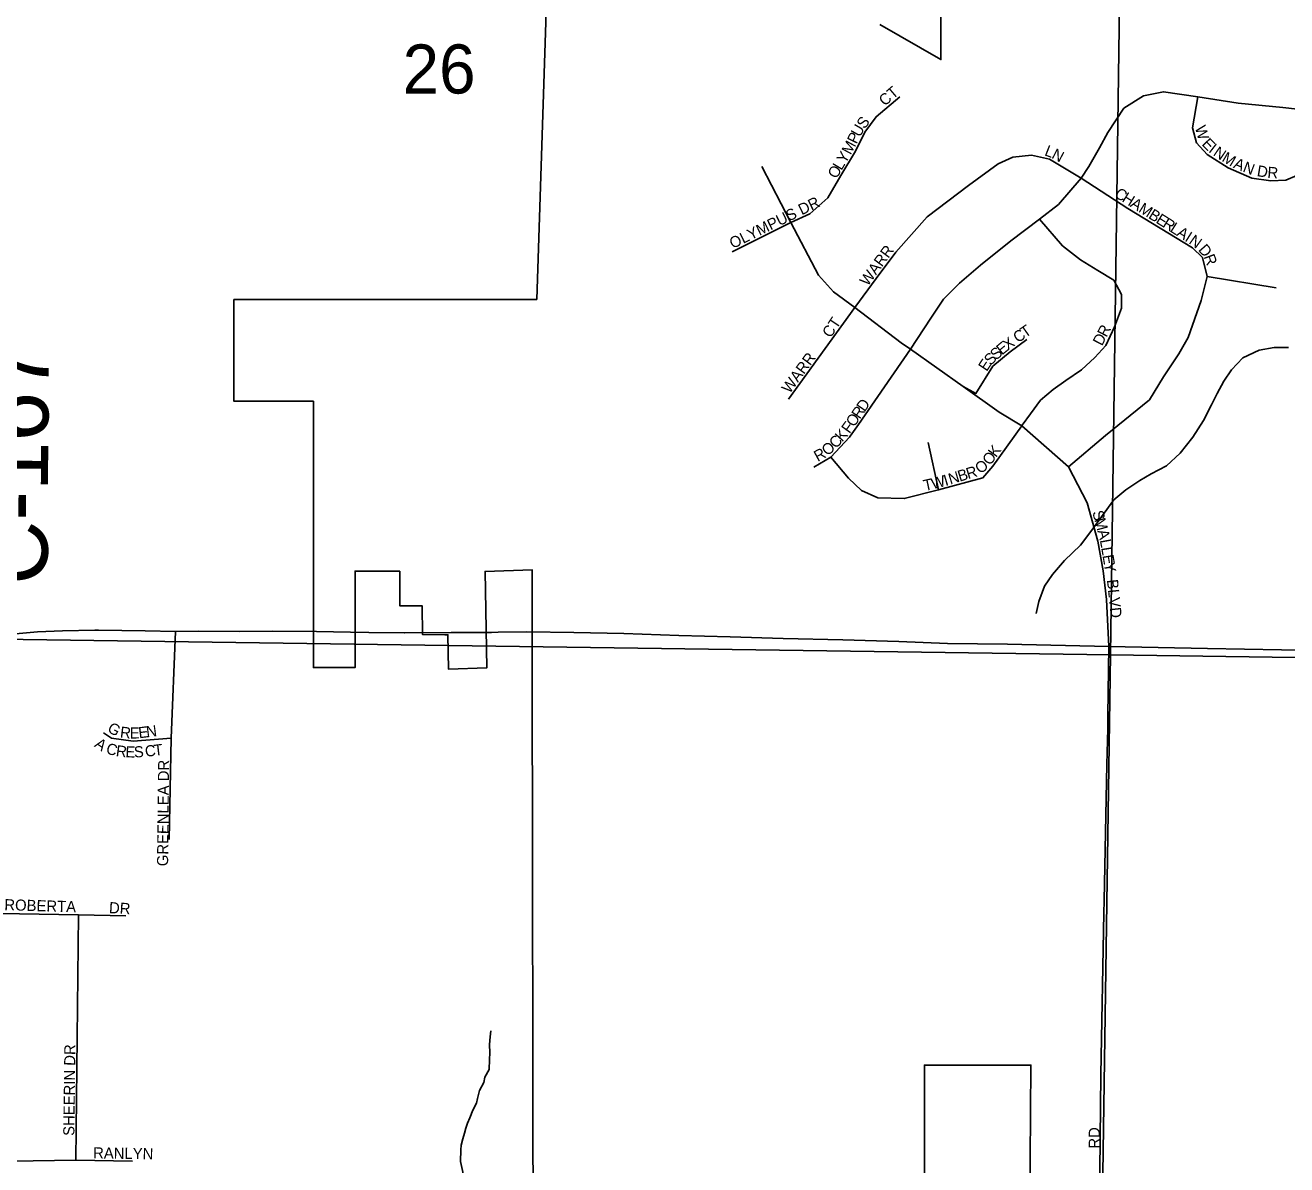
# Model space of a CAD drawing. Extents: x 1310247 to 1552180, y 377264 to 706493.
# Drawn here: x 1367792 to 1373476, y 516741 to 521873 of the extents above; entities that cross this region are included whole.
import ezdxf

# ---------------------------------------------------------------- set-up
doc = ezdxf.new("R2010")
doc.units = 0
for name, color, linetype in [('GM_X_City_Street', 7, 'Continuous'), ('GM_X_City_Street_Text', 7, 'Continuous'), ('GM_X_Corporation', 7, 'Continuous'), ('GM_X_County_Road_Text', 7, 'Continuous'), ('GM_X_Minor_River', 7, 'Continuous'), ('GM_X_Section', 7, 'Continuous'), ('GM_X_Section_Text', 7, 'Continuous'), ('GM_X_State_Route', 7, 'Continuous'), ('GM_X_Township_Subdivision', 7, 'Continuous'), ('GM_X_Township_Subdivision_Text', 7, 'Continuous')]:
    doc.layers.add(name, color=color, linetype=linetype)

msp = doc.modelspace()

# ---------------------------------------------------------------- linework, layer by layer
at = {"layer": 'GM_X_City_Street'}
for points in [[(1371242.1, 520984.6), (1371326.7, 521023.3), (1371408, 521096.7), (1371467, 521196.4), (1371532.6, 521306.5), (1371574.5, 521391.7), (1371625.7, 521461.3), (1371731.9, 521551.7)], [(1371505.8, 520018.8), (1371508.7, 520022), (1371545.9, 520075.1), (1371780.6, 520414.3), (1371872.9, 520553.4), (1371929.6, 520639.1), (1372000.8, 520712.4), (1372095.9, 520792.1), (1372233.3, 520902.7), (1372362.3, 521000.6), (1372448, 521066.2), (1372549.2, 521185.2), (1372583.4, 521237.6), (1372631.7, 521321.7), (1372670.3, 521390.7), (1372742.5, 521499.9), (1372830.8, 521555.3), (1372919.9, 521573.7), (1373074.7, 521550.4), (1373256.9, 521523.1), (1373458.4, 521503.1), (1373524.3, 521495.6)], [(1373074.7, 521550.4), (1373050.9, 521412.1), (1373068.7, 521343.2), (1373117.6, 521290.9), (1373211.1, 521231.9), (1373317.9, 521185.2), (1373403.5, 521173), (1373471.4, 521175.2), (1373570.3, 521217.5)], [(1371529.3, 520601.6), (1371626.3, 520733.4), (1371714.2, 520852.1), (1371855.8, 521010.8), (1372042, 521152.4), (1372175.8, 521249.4), (1372241.3, 521279.6), (1372325.3, 521288.8), (1372406.6, 521270.4), (1372549.2, 521185.2)], [(1372674.6, 519076), (1372663.8, 519287.5), (1372649.3, 519415.4), (1372624.8, 519550), (1372577, 519722.5), (1372492.5, 519884.9), (1372282.3, 520069.5), (1372179.9, 520130.7), (1372018.6, 520246.4), (1371780.6, 520414.3), (1371738.4, 520442.3), (1371529.3, 520601.6), (1371433.5, 520672.5), (1371365.4, 520747.2), (1371242.1, 520984.6), (1371110.3, 521237)], [(1372492.5, 519884.9), (1372659.3, 520026.1), (1372857.3, 520186.3), (1372920.7, 520289.8), (1372989.7, 520393.2), (1373030.9, 520467.7), (1373089.8, 520633.5), (1373116.5, 520741.4), (1373096.5, 520827), (1373050.9, 520871.5), (1372759.5, 521048.4), (1372549.2, 521185.2)], [(1370977.2, 520853.4), (1371242.1, 520984.6)], [(1372283.9, 520071.8), (1372321.2, 520124), (1372365.7, 520184.1), (1372423.5, 520233), (1372480.3, 520273.1), (1372551.5, 520322), (1372611.5, 520377.6), (1372660.4, 520431), (1372699.4, 520514.4), (1372731, 520598.7), (1372731.6, 520660.2), (1372696, 520725.8), (1372624.8, 520769.2), (1372547, 520817), (1372465.8, 520879.3), (1372362.3, 521000.6)], [(1373116.5, 520741.4), (1373428, 520690.2)], [(1371529.3, 520601.6), (1371231.6, 520188.6)], [(1372018.6, 520246.4), (1372075, 520215.4), (1372151.7, 520337.8), (1372229, 520402.1), (1372304.2, 520458.5)], [(1371422.4, 519928.2), (1371501.7, 519833.9), (1371559.4, 519778.1), (1371632.9, 519744.7), (1371752.2, 519741.4), (1371906.3, 519781.4), (1372106.9, 519835.2), (1372152.2, 519887), (1372282.3, 520069.5), (1372283.9, 520071.8)], [(1371345.6, 519883.7), (1371422.4, 519928.2), (1371505.8, 520018.8)], [(1371906.3, 519781.4), (1371859.7, 519994.5)], [(1372670, 518763.9), (1372674.6, 519076)], [(1372653.4, 517931.8), (1372664.7, 518544.5), (1372669.1, 518705.9), (1372670, 518763.9)], [(1372591.9, 513770.6), (1372609.9, 514695.1), (1372623.6, 515697.5), (1372638.8, 517147.2), (1372652.3, 517874.4), (1372653.4, 517931.8)]]:
    msp.add_lwpolyline(points, dxfattribs=at)
at = {"layer": 'GM_X_Corporation'}
for points in [[(1371642.8, 521876.5), (1371917.5, 521718.8), (1371917.5, 522718.6)], [(1370081.3, 516290.4), (1370075.8, 518990.1), (1370075.8, 519421.2), (1369863.8, 519413.8), (1369871.3, 518978.9), (1369699.4, 518972.9), (1369696.7, 519128.3), (1369682.8, 519128.5), (1369581.9, 519129.9), (1369579.9, 519258.9), (1369479.9, 519258.9), (1369479.9, 519414.5), (1369397.9, 519414.5), (1369278.5, 519415.2), (1369278.4, 518980.3), (1369090.4, 518980.3), (1369090.5, 520180.2), (1368732.5, 520180.2), (1368732.6, 520638.1), (1369398, 520638.4), (1370096.7, 520638.4), (1370144.7, 522120.7)], [(1372309.1, 515271.4), (1372323.2, 517190.3), (1371843.1, 517190.3), (1371843, 516290.4)]]:
    msp.add_lwpolyline(points, dxfattribs=at)
at = {"layer": 'GM_X_Minor_River'}
for points in [[(1373483.5, 520421.4), (1373419.5, 520421.4), (1373351.1, 520409.5), (1373277.9, 520375.7), (1373226.2, 520321.1), (1373192.5, 520270.1), (1373162.8, 520214.9), (1373137.1, 520163.5), (1373100.9, 520092.5), (1373052.5, 520017.8), (1372996.1, 519945.4), (1372934.3, 519889.2), (1372865.1, 519853.3), (1372814.1, 519822.8), (1372750.7, 519780.7), (1372697.3, 519736.2), (1372640.9, 519659.8), (1372592.7, 519593.1), (1372546.8, 519532.4), (1372474.5, 519462.5), (1372420.5, 519400.1), (1372384.8, 519347), (1372358.6, 519277.7), (1372346.9, 519223.9)], [(1369884.9, 517244.7), (1369883.8, 517282.8), (1369886.7, 517316.7), (1369889.3, 517344.6)], [(1369772.8, 516667.5), (1369752.9, 516756), (1369754.2, 516808), (1369756.7, 516829.9), (1369763.4, 516857.8), (1369772, 516883.5), (1369776.6, 516905.4), (1369785.1, 516929.2), (1369795.7, 516953), (1369808.6, 516986.6), (1369825.4, 517018.2), (1369829.9, 517040.1), (1369838.8, 517075.9), (1369857.7, 517111.4), (1369862.2, 517135.3), (1369883.1, 517170.8), (1369884.2, 517214.7), (1369884.9, 517244.7)]]:
    msp.add_lwpolyline(points, dxfattribs=at)
at = {"layer": 'GM_X_Section'}
for points in [[(1372755.6, 524363.8), (1372681.9, 519037.1), (1367354.2, 519112.6), (1367393.3, 524436.4)], [(1372755.6, 524363.8), (1378074, 524276.3), (1377993.5, 519265.8), (1377986.5, 518961.9), (1372681.9, 519037.1)], [(1367354.2, 519112.6), (1372681.9, 519037.1), (1372603.2, 513756.4), (1372501.2, 513756.8), (1367295, 513781.4)], [(1377986.5, 518961.9), (1377885.2, 513737.8), (1372603.2, 513756.4), (1372681.9, 519037.1)]]:
    msp.add_lwpolyline(points, close=True, dxfattribs=at)
at = {"layer": 'GM_X_State_Route'}
for points in [[(1366920.2, 518602.1), (1366966.2, 518646.2), (1367047.7, 518727.8), (1367158.9, 518828.8), (1367240.5, 518902.9), (1367339.7, 518978.9), (1367450.6, 519038.9), (1367577.8, 519093.9), (1367649.2, 519113.6), (1367748.5, 519132.5), (1367847.7, 519141.9), (1367960.6, 519145.6), (1368106.5, 519149.4), (1368122.5, 519149.2)], [(1368122.5, 519149.2), (1368332.3, 519146.6), (1368469.7, 519142.8), (1368574.1, 519144.7), (1368756.6, 519142.8), (1368906.3, 519144.7), (1369104.8, 519142.8), (1369258.1, 519140), (1369340.1, 519139.1)], [(1369922.4, 519139.4), (1370052.2, 519141), (1370264, 519139.1), (1370488.8, 519134.4), (1370737.2, 519124.9), (1370968.7, 519119.3), (1371207.7, 519111.8), (1371475.8, 519105.2), (1371728, 519097.6), (1371947.2, 519089.2), (1372217.3, 519086.4), (1372674.6, 519076), (1373118.9, 519066.5), (1373452.3, 519060), (1373781, 519054.4)], [(1369340.1, 519139.1), (1369498.9, 519137.2)], [(1369498.9, 519137.2), (1369500.9, 519137.2), (1369710.7, 519138.8)], [(1369710.7, 519138.8), (1369741.7, 519139.1), (1369892.3, 519139.1), (1369922.4, 519139.4)]]:
    msp.add_lwpolyline(points, dxfattribs=at)
at = {"layer": 'GM_X_Township_Subdivision'}
for points in [[(1368469.7, 519142.8), (1368449.6, 518663.2), (1368440.4, 518206)], [(1368449.6, 518663.2), (1368278.8, 518649.4), (1368180.8, 518661.9), (1368145.3, 518686.9)], [(1367587.6, 517874.5), (1368031.6, 517866.3), (1368245.8, 517863)], [(1368020.1, 516762.5), (1368031.6, 517866.3)], [(1367731.3, 516757.6), (1368020.1, 516762.5), (1368275.3, 516756.8)]]:
    msp.add_lwpolyline(points, dxfattribs=at)

# ---------------------------------------------------------------- texts
at = {"layer": 'GM_X_City_Street_Text'}
for s, rotation, p in [('CT', 40.6039, (1371664.3, 521506.8)), ('U', 60.1731, (1371552.3, 521366.4)), ('S', 52.5018, (1371573.2, 521403.1)), ('W', 286.3651, (1373061.3, 521413.4)), ('P', 64.3474, (1371537.5, 521335.5)), ('E', 313.5896, (1373090.3, 521336.3)), ('Y', 59.0906, (1371487.4, 521246.9)), ('M', 61.6405, (1371511.2, 521286.7)), ('L', 338.6653, (1372381.2, 521288.8)), ('N', 332.4624, (1372412.7, 521276.6)), ('I', 321.9895, (1373120.5, 521305.4)), ('N', 325.7082, (1373140.7, 521289.8)), ('M', 329.2346, (1373179.8, 521263.2)), ('L', 59.0866, (1371469.4, 521216.7)), ('A', 337.1669, (1373232, 521232.8)), ('N', 339.2111, (1373274.3, 521215)), ('D', 350.6684, (1373339, 521194.3)), ('O', 59.0859, (1371446.8, 521178.9)), ('R', 355.8454, (1373387.3, 521186.6)), ('C', 327.947, (1372696.2, 521102.9)), ('OLYMPUS DR', 25.9901, (1370979.9, 520865.7)), ('H', 327.9286, (1372729.7, 521081.9)), ('A', 327.9557, (1372767, 521058.5)), ('M', 327.9367, (1372804.3, 521035.1)), ('B', 327.9423, (1372849.1, 521007.1)), ('E', 327.9432, (1372882.6, 520986.1)), ('R', 327.9341, (1372912.5, 520967.4)), ('L', 327.9432, (1372946, 520946.4)), ('A', 327.9286, (1372975.9, 520927.7)), ('I', 327.9773, (1373013.2, 520904.3)), ('N', 324.5608, (1373031.2, 520893.1)), ('WARR', 53.6759, (1371587.8, 520695.2)), ('D', 310.9474, (1373074.5, 520860.8)), ('R', 290.3799, (1373100.9, 520831.6)), ('CT', 56.3082, (1371420.6, 520462.1)), ('T', 35.1336, (1372297.4, 520463.5)), ('R', 62.5426, (1372663.6, 520465.1)), ('E', 39.1846, (1372192.2, 520385.4)), ('X', 36.3038, (1372219, 520407.2)), ('C', 35.1382, (1372265, 520440.7)), ('D', 62.5405, (1372643.3, 520426.1)), ('WARR', 53.6739, (1371236.1, 520211.6)), ('S', 44.6957, (1372141.5, 520338.4)), ('S', 40.8665, (1372165.9, 520362.6)), ('E', 56.4767, (1372123.8, 520311.2)), ('D', 55.299, (1371574.1, 520129.4)), ('O', 55.3084, (1371526.5, 520060.7)), ('R', 55.3064, (1371551.6, 520096.8)), ('K', 48.4287, (1371472.7, 519994)), ('F', 54.3326, (1371505.5, 520031.3)), ('O', 39.5834, (1371405.7, 519931.3)), ('C', 46.7681, (1371444.6, 519964)), ('R', 28.8111, (1371362.5, 519906.4)), ('O', 53.7012, (1372139.9, 519888)), ('K', 54.3663, (1372166.3, 519923.9)), ('R', 17.0985, (1372039.9, 519828.8)), ('O', 38.9771, (1372096, 519850.2)), ('T', 12.2221, (1371844.5, 519775.3)), ('W', 14.251, (1371880.8, 519783.2)), ('I', 16.4952, (1371938.3, 519797.8)), ('N', 17.0813, (1371959.9, 519804.2)), ('B', 17.0563, (1372002, 519817.1)), ('S', 285.3552, (1372599.1, 519680.6)), ('M', 285.3535, (1372608.4, 519646.7)), ('A', 284.5664, (1372622.4, 519595.9)), ('L', 280.576, (1372633.2, 519554.2)), ('L', 279.3186, (1372639.6, 519519.9)), ('E', 279.2468, (1372645.3, 519485.2)), ('Y', 279.6845, (1372651, 519450)), ('BLVD', 276.0087, (1372665.4, 519375.3)), ('RD', 90, (1372633.4, 516813.7))]:
    msp.add_text(s, height=50, rotation=rotation, dxfattribs=at).set_placement(p)
at = {"layer": 'GM_X_County_Road_Text'}
msp.add_text('C-167', height=300, rotation=89.7279, dxfattribs=at).set_placement((1367892.9, 519351.6))
at = {"layer": 'GM_X_Section_Text'}
msp.add_text('26', height=221, rotation=0, dxfattribs=at).set_placement((1369492.4, 521566))
at = {"layer": 'GM_X_Township_Subdivision_Text'}
for s, rotation, p in [('G', 330.8488, (1368158.7, 518693.7)), ('R', 353.3962, (1368217.5, 518665.7)), ('E', 0.3537, (1368263.4, 518660.8)), ('E', 7.3828, (1368305.3, 518661.5)), ('N', 7.3643, (1368340.2, 518666)), ('A', 325.9674, (1368100.6, 518626.4)), ('C', 344.1999, (1368152.8, 518594.5)), ('R', 352.8322, (1368198.9, 518582)), ('C', 6.2149, (1368334.4, 518578.3)), ('T', 6.7345, (1368374.3, 518582.6)), ('E', 357.5048, (1368242.7, 518576.7)), ('S', 3.0199, (1368283.1, 518575.2)), ('GREENLEA DR', 89.4035, (1368435.8, 518085.4)), ('ROBERTA', 358.2386, (1367697.5, 517887.9)), ('DR', 356.8099, (1368168.6, 517874.7)), ('SHEERIN DR', 89.2924, (1368013.4, 516871)), ('RANLYN', 358.9955, (1368097.8, 516770.1))]:
    msp.add_text(s, height=50, rotation=rotation, dxfattribs=at).set_placement(p)

doc.saveas('drawing.dxf')
